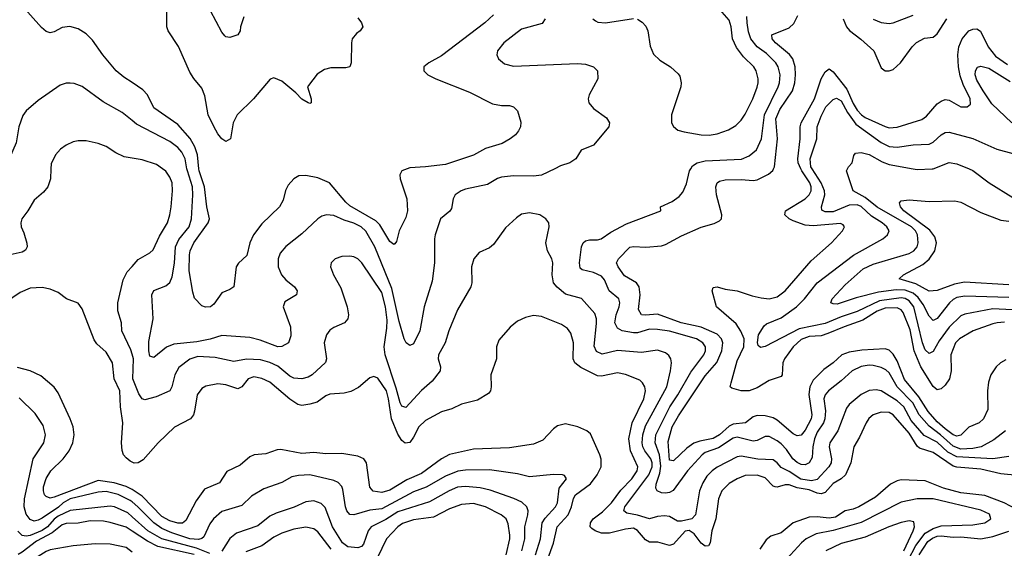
# Model space of a CAD drawing. Header units: inches. Extents: x 1308407 to 1441228, y 959628 to 1036311.
# Tile 292 of 656: x 1339438 to 1344367, y 1018102 to 1020745. Entities that reach past the tile are written whole.
import ezdxf

# ---------------------------------------------------------------- set-up
doc = ezdxf.new("R2010")
doc.units = ezdxf.units.IN
doc.header["$MEASUREMENT"] = 0
for name, color, linetype in [('B3031', 7, 'Continuous'), ('B3032', 7, 'Continuous'), ('B3041', 7, 'Continuous'), ('B3042', 7, 'Continuous')]:
    doc.layers.add(name, color=color, linetype=linetype)

msp = doc.modelspace()

# ---------------------------------------------------------------- linework, layer by layer
at = {"layer": 'B3031', "color": 5}
for points, elevation in [([(1339594.1, 1020000), (1339592.6, 1019950), (1339578.9, 1019910), (1339556.5, 1019883.5), (1339510, 1019842.9), (1339479, 1019790), (1339449, 1019750), (1339442.7, 1019730), (1339445.5, 1019710), (1339459, 1019679), (1339472.8, 1019627.2), (1339474.3, 1019610), (1339467.5, 1019592.5), (1339450, 1019583.5), (1339390, 1019569.8)], 2860), ([(1340000, 1019073.4), (1339993.7, 1019093.7), (1339949.1, 1019190), (1339947.1, 1019230), (1339929.8, 1019290), (1339928.3, 1019330), (1339955.9, 1019444.1), (1339975.8, 1019484.2), (1340000, 1019511.8)], 2860), ([(1340000, 1018532.5), (1339990, 1018537.3), (1339970, 1018555.1), (1339957.6, 1018570), (1339950.6, 1018590.6), (1339946.8, 1018630), (1339954.5, 1018730), (1339943.1, 1018810), (1339939.7, 1018890), (1339910.4, 1018950), (1339902.1, 1019030), (1339870, 1019083.5), (1339824.5, 1019124.5), (1339810, 1019144), (1339750, 1019299.3), (1339730, 1019327.3), (1339672.3, 1019350), (1339630, 1019381.7), (1339590, 1019398.7), (1339550, 1019405.8), (1339490, 1019402.2), (1339439.3, 1019380.7), (1339332.7, 1019310)], 2880), ([(1340000, 1018395.5), (1339970, 1018411.4), (1339910.1, 1018430.1), (1339830, 1018440.9), (1339610, 1018358.1), (1339590, 1018352.9), (1339570, 1018360.3), (1339561.6, 1018370), (1339556.3, 1018390), (1339557.2, 1018410), (1339570, 1018450.2), (1339593.6, 1018490), (1339656, 1018550), (1339685.7, 1018590), (1339704.1, 1018630), (1339710.6, 1018670), (1339705.2, 1018710), (1339689.9, 1018750), (1339630, 1018878.7), (1339610, 1018907.1), (1339544, 1018964), (1339490, 1018989.8), (1339426.1, 1019006.1)], 2920), ([(1340000, 1018333.6), (1339990, 1018341.8), (1339930, 1018371.4), (1339870, 1018385.6), (1339830, 1018383.4), (1339690, 1018348.9), (1339655.3, 1018330), (1339632.2, 1018307.8), (1339550, 1018252.2), (1339530, 1018241.8), (1339510, 1018238.4), (1339490, 1018246.4), (1339470, 1018272), (1339460.6, 1018310), (1339461.8, 1018350), (1339505.9, 1018550), (1339559.1, 1018630), (1339566.8, 1018670), (1339555.4, 1018715.4), (1339515.8, 1018775.8), (1339434.6, 1018854.6)], 2940), ([(1340000, 1018259.9), (1339978.6, 1018278.6), (1339911.5, 1018308.5), (1339890, 1018311.9), (1339690, 1018290.9), (1339630, 1018263), (1339610, 1018247.8), (1339577.6, 1018210), (1339550, 1018190.2), (1339490, 1018166.3), (1339470, 1018161.8), (1339450, 1018165.3), (1339428.3, 1018188.3)], 2960), ([(1340000, 1018187.6), (1339970, 1018206.8), (1339891.4, 1018231.4), (1339856.9, 1018236.9), (1339790, 1018239.3), (1339730, 1018227.2), (1339670, 1018225.6), (1339650, 1018218.6), (1339600.1, 1018179.9), (1339522.3, 1018137.7), (1339450, 1018082.1), (1339430, 1018071.2)], 2980), ([(1340000, 1018082.9), (1339970, 1018105.3), (1339890, 1018121.9), (1339816.3, 1018123.7), (1339706.2, 1018113.8), (1339590, 1018094.2), (1339570, 1018086.5), (1339530, 1018060.7), (1339490, 1018025.9), (1339475.9, 1018004.1), (1339450, 1017944.2), (1339430, 1017918.7)], 3020)]:
    msp.add_lwpolyline(points, dxfattribs=dict(at, elevation=elevation))
at = {"layer": 'B3032', "color": 5}
for points, elevation in [([(1340000, 1020431.1), (1339958.5, 1020458.5), (1339920.4, 1020490), (1339853.1, 1020570), (1339802.4, 1020642.4), (1339770, 1020674.7), (1339730, 1020699.2), (1339689.1, 1020710.9), (1339650, 1020707.2), (1339610, 1020684.4), (1339590, 1020680.4), (1339570, 1020686), (1339546.3, 1020706.3), (1339450, 1020815.1)], 2820), ([(1340000, 1020241), (1339950, 1020281.2), (1339854.9, 1020334.9), (1339750, 1020411.1), (1339710, 1020426.6), (1339690, 1020428.2), (1339670, 1020428), (1339641.1, 1020418.9), (1339530, 1020342), (1339470.3, 1020290), (1339454, 1020266), (1339433.6, 1020210), (1339420.2, 1020130), (1339387.4, 1020052.6), (1339375.6, 1020000)], 2840), ([(1340000, 1020053.8), (1339960.5, 1020060.5), (1339919.2, 1020079.2), (1339870, 1020111), (1339830, 1020127.2), (1339770, 1020139.1), (1339730, 1020138.9), (1339705.7, 1020134.3), (1339670, 1020118), (1339642.4, 1020097.6), (1339617, 1020070), (1339594.8, 1020025.2), (1339594.1, 1020000)], 2860)]:
    msp.add_lwpolyline(points, dxfattribs=dict(at, elevation=elevation))
at = {"layer": 'B3041', "color": 5}
for points, elevation in [([(1340000, 1019511.8), (1340030, 1019546.2), (1340090, 1019579.6), (1340105.6, 1019594.4), (1340137.8, 1019662.2), (1340177, 1019730), (1340189.9, 1019770), (1340196.1, 1019810), (1340202.9, 1019890), (1340200.2, 1019930), (1340190, 1019958.7), (1340170, 1019988.4), (1340153.4, 1020000)], 2860), ([(1342116.4, 1020000), (1342050, 1019967.7), (1342010, 1019962.2), (1341910, 1019964.5), (1341850, 1019958.2), (1341830, 1019951.6), (1341779.3, 1019920.7), (1341670, 1019897.8), (1341648.2, 1019890), (1341618.4, 1019870), (1341607.2, 1019850), (1341599.2, 1019800.8), (1341591.8, 1019788.2), (1341543.9, 1019750), (1341517.7, 1019670), (1341514.2, 1019650), (1341514.3, 1019530), (1341502.3, 1019437.7), (1341462.7, 1019310), (1341440.7, 1019190), (1341410, 1019124), (1341390, 1019116.4), (1341373, 1019130), (1341362.8, 1019150), (1341337, 1019237), (1341301, 1019401), (1341216.4, 1019610), (1341170, 1019687.9), (1341146.9, 1019710), (1341110, 1019728.5), (1341062.4, 1019742.4), (1341010, 1019766.6), (1340974, 1019770), (1340950, 1019762.4), (1340930, 1019749.8), (1340850, 1019673.8), (1340770, 1019612), (1340742.2, 1019577.8), (1340731, 1019550), (1340730.9, 1019510), (1340747.6, 1019470), (1340770, 1019444.7), (1340813.4, 1019410), (1340826.7, 1019390), (1340823, 1019370), (1340765.3, 1019334.7), (1340756.1, 1019310), (1340794.2, 1019210), (1340795.9, 1019164.1), (1340783.7, 1019130), (1340750, 1019110.8), (1340730, 1019109.9), (1340642.3, 1019142.3), (1340590, 1019156.2), (1340450, 1019165.9), (1340391.8, 1019148.2), (1340325, 1019135), (1340210, 1019123.1), (1340172.8, 1019107.2), (1340110, 1019056.4), (1340090, 1019063.5), (1340083.9, 1019090), (1340083.8, 1019136.2), (1340105.7, 1019250), (1340099.1, 1019370), (1340110, 1019391.7), (1340170, 1019415), (1340190, 1019431.6), (1340200.4, 1019459.6), (1340212.3, 1019527.7), (1340217.1, 1019610), (1340234.5, 1019645.5), (1340286, 1019710), (1340298, 1019750), (1340305.3, 1019870), (1340303.5, 1019910), (1340277, 1019990), (1340275.2, 1020000)], 2840), ([(1341376.9, 1020000), (1341350.3, 1019989.7), (1341341.1, 1019970), (1341342.3, 1019950), (1341376.2, 1019850), (1341378.8, 1019790), (1341370, 1019757), (1341337.8, 1019690), (1341323.6, 1019636.4), (1341314.9, 1019625.1), (1341310, 1019621.6), (1341290, 1019635.8), (1341239.8, 1019719.8), (1341220, 1019740), (1341090, 1019814.2), (1341070, 1019832.4), (1340988, 1019930), (1340930, 1019955.4), (1340870, 1019967), (1340835.3, 1019964.7), (1340810, 1019949.6), (1340781.8, 1019918.2), (1340768.6, 1019891.4), (1340756.7, 1019843.3), (1340737.8, 1019810), (1340650, 1019725.3), (1340607.6, 1019670), (1340589.3, 1019630), (1340574, 1019566), (1340532.7, 1019527.3), (1340522, 1019510), (1340510.3, 1019409.7), (1340490, 1019396.2), (1340450, 1019379.7), (1340410, 1019323.6), (1340393, 1019310), (1340368, 1019308), (1340350, 1019315.1), (1340313.6, 1019353.6), (1340303.7, 1019383.7), (1340286.4, 1019490), (1340287.2, 1019570), (1340290.8, 1019590), (1340308.7, 1019630), (1340381.8, 1019730), (1340387.7, 1019750), (1340374.5, 1019810), (1340363.4, 1019910), (1340335.8, 1019990), (1340334.8, 1020000)], 2820), ([(1344373.2, 1018690), (1344314.9, 1018645.1), (1344251.3, 1018610), (1344210, 1018600.6), (1344150, 1018598.5), (1344110, 1018612.8), (1344047.6, 1018670), (1343990, 1018712.3), (1343941, 1018770), (1343909.7, 1018830), (1343830.6, 1018910), (1343790, 1018978.9), (1343774.1, 1018994.1), (1343750, 1019005.9), (1343710, 1019016.6), (1343690, 1019018), (1343650, 1019011.4), (1343605, 1018990), (1343550, 1018938.9), (1343486.6, 1018890), (1343470.1, 1018870), (1343463.9, 1018850), (1343470.9, 1018790), (1343468.3, 1018750), (1343461.8, 1018730), (1343430, 1018682), (1343417, 1018650), (1343408, 1018610), (1343404.7, 1018555.3), (1343390, 1018529.2), (1343370, 1018519.6), (1343350, 1018520.7), (1343330, 1018531), (1343309, 1018550), (1343276.2, 1018596.2), (1343250, 1018623.7), (1343230, 1018639.9), (1343190, 1018660.5), (1343170, 1018661.3), (1343130, 1018640.5), (1343110, 1018638.1), (1343030, 1018657), (1343010, 1018652.3), (1342936, 1018604), (1342870, 1018581.3), (1342853.5, 1018570), (1342781.1, 1018490), (1342709.6, 1018390.4), (1342690, 1018380.5), (1342670, 1018377.9), (1342650, 1018379.5), (1342628.8, 1018388.8), (1342622.6, 1018402.6), (1342623.3, 1018423.3), (1342642.2, 1018477.8), (1342646.7, 1018513.3), (1342640.7, 1018570), (1342619.3, 1018630), (1342621.5, 1018670), (1342692, 1018810), (1342732.8, 1018870), (1342797.1, 1018982.9), (1342862, 1019070), (1342870.5, 1019090), (1342870.5, 1019110), (1342858.2, 1019130), (1342826.2, 1019150), (1342690, 1019187.2), (1342630, 1019196.7), (1342590, 1019198), (1342530, 1019179.9), (1342510, 1019179), (1342453.6, 1019190), (1342430, 1019202.2), (1342417.5, 1019230), (1342424, 1019270), (1342438.8, 1019310), (1342441.6, 1019330), (1342437.7, 1019350), (1342388.6, 1019390), (1342364.8, 1019444.8), (1342350, 1019462.3), (1342310, 1019481.3), (1342253.9, 1019493.9), (1342243.6, 1019503.6), (1342240.2, 1019530), (1342250.8, 1019609.2), (1342258.7, 1019630), (1342270, 1019639.5), (1342290, 1019644.9), (1342330, 1019644.4), (1342348.7, 1019650), (1342397.7, 1019682.3), (1342475.4, 1019724.6), (1342648, 1019790), (1342646, 1019810), (1342703.5, 1019836.5), (1342739.2, 1019860.8), (1342757.6, 1019882.4), (1342775.3, 1019924.7), (1342790.6, 1019990), (1342797, 1020000)], 2840), ([(1344374.9, 1019045.1), (1344348.1, 1019030), (1344326.8, 1019010), (1344299.1, 1018970), (1344287.4, 1018932.6), (1344282.5, 1018890), (1344284.2, 1018795.8), (1344263, 1018750), (1344241.8, 1018730), (1344190, 1018708.2), (1344150, 1018667.7), (1344130, 1018662.5), (1344110, 1018668.9), (1344070, 1018699.5), (1344030, 1018735.1), (1343985.9, 1018785.9), (1343938.7, 1018858.7), (1343866.9, 1018946.9), (1343830, 1019040.2), (1343810, 1019073), (1343790, 1019092.6), (1343770, 1019100.2), (1343653.6, 1019093.6), (1343590, 1019082.8), (1343554.2, 1019070), (1343510, 1019028.7), (1343463.5, 1018996.5), (1343410, 1018942.4), (1343393.8, 1018910), (1343388.4, 1018871.6), (1343403.5, 1018770), (1343400.4, 1018750), (1343370, 1018691.9), (1343350, 1018668), (1343330, 1018664.9), (1343310, 1018675), (1343230, 1018742.3), (1343210, 1018754.3), (1343170, 1018764.8), (1343130, 1018766.2), (1343110, 1018758.8), (1343070.7, 1018729.3), (1343010, 1018722), (1342990, 1018713.3), (1342941.1, 1018670), (1342910, 1018651.7), (1342842, 1018638), (1342813, 1018627), (1342777.1, 1018602.9), (1342710, 1018539.1), (1342690, 1018543.5), (1342683.5, 1018636.5), (1342703.9, 1018710), (1342735.1, 1018764.9), (1342870, 1018964.8), (1342928.2, 1019031.8), (1342952.8, 1019090), (1342957.9, 1019130), (1342950.9, 1019150), (1342930, 1019172.2), (1342850, 1019207.4), (1342749.3, 1019229.3), (1342630, 1019272.8), (1342570, 1019267.1), (1342549.8, 1019270), (1342535.9, 1019295.9), (1342543.7, 1019370), (1342538.9, 1019410), (1342525.4, 1019430), (1342465.2, 1019465.2), (1342433.2, 1019510), (1342425.5, 1019530), (1342435.8, 1019550), (1342492.3, 1019607.7), (1342510, 1019611.6), (1342572.5, 1019607.5), (1342650, 1019614.7), (1342670, 1019621), (1342750, 1019665.1), (1342850, 1019707.2), (1342914, 1019726), (1342940.4, 1019739.6), (1342950.6, 1019749.4), (1342953.3, 1019770), (1342926.3, 1019870), (1342922.5, 1019910), (1342928.9, 1019930), (1342941.4, 1019938.6), (1342970, 1019944.8), (1343050, 1019945.9), (1343110, 1019941.5), (1343130, 1019945), (1343186.9, 1019973.1), (1343208.5, 1019991.5), (1343211.8, 1020000)], 2820), ([(1344367.8, 1019232.2), (1344330.6, 1019230), (1344310, 1019224.1), (1344210.4, 1019189.6), (1344142.6, 1019150), (1344122, 1019130), (1344099.8, 1019070), (1344100.1, 1018990), (1344091.8, 1018950), (1344070, 1018917.8), (1344050, 1018898.9), (1344030, 1018894), (1344010, 1018911.3), (1343948.7, 1019008.7), (1343915.3, 1019090), (1343894.8, 1019194.8), (1343860.8, 1019280.8), (1343850, 1019294.7), (1343830, 1019303.8), (1343770, 1019302.1), (1343730, 1019288), (1343657.9, 1019242.1), (1343565, 1019210), (1343484.2, 1019175.8), (1343450, 1019165.2), (1343390, 1019160.6), (1343350, 1019145.7), (1343310.5, 1019110), (1343266.9, 1019050), (1343258.7, 1019030), (1343254.8, 1018970), (1343250, 1018960.9), (1343190, 1018940.8), (1343130, 1018904.5), (1343090, 1018888.9), (1343050, 1018889.9), (1343002.5, 1018902.5), (1342995.1, 1018910), (1342999.4, 1018930), (1343030, 1019039.8), (1343062.4, 1019110), (1343064.5, 1019150), (1343048.5, 1019188.5), (1343023.7, 1019223.7), (1342926, 1019310), (1342904, 1019390), (1342910, 1019406.8), (1342930, 1019410.3), (1342970, 1019397.3), (1343030, 1019390.2), (1343103.9, 1019363.9), (1343150, 1019353.8), (1343190.4, 1019349.6), (1343230, 1019359.8), (1343270, 1019390.2), (1343400.2, 1019539.8), (1343502, 1019630), (1343556.3, 1019690), (1343567.6, 1019710), (1343560.1, 1019720.1), (1343546.6, 1019726.6), (1343410, 1019714.8), (1343370, 1019717.7), (1343310, 1019739.4), (1343289.8, 1019750), (1343268.8, 1019770), (1343272.1, 1019790), (1343370, 1019849.1), (1343389.9, 1019870), (1343399.2, 1019890), (1343399.6, 1019910), (1343392.6, 1019930), (1343353.4, 1019990), (1343348.9, 1020000)], 2780), ([(1344405.8, 1019294.2), (1344310, 1019300.1), (1344170, 1019273.6), (1344150, 1019264.9), (1344090, 1019207.5), (1344040.2, 1019139.8), (1344010, 1019086.4), (1343990, 1019076.8), (1343970, 1019095), (1343956.7, 1019130), (1343914, 1019310), (1343890, 1019339.8), (1343870, 1019350.4), (1343850, 1019353.8), (1343741.3, 1019338.7), (1343630, 1019286.5), (1343550, 1019260.2), (1343470, 1019226.5), (1343340.3, 1019199.7), (1343170, 1019111.1), (1343146.2, 1019106.2), (1343135.4, 1019115.4), (1343130.9, 1019130.9), (1343136.5, 1019170), (1343165.1, 1019214.9), (1343176.2, 1019223.8), (1343250, 1019255.2), (1343326.6, 1019310), (1343366.8, 1019350), (1343430, 1019428.8), (1343612.6, 1019567.4), (1343758.5, 1019650), (1343781.5, 1019670), (1343789.8, 1019690), (1343778.5, 1019710), (1343754.7, 1019730), (1343702.8, 1019762.8), (1343650.9, 1019810.9), (1343630, 1019819.7), (1343590, 1019817.5), (1343510, 1019784.8), (1343470, 1019785.4), (1343453.5, 1019793.5), (1343452.1, 1019810), (1343468.8, 1019870), (1343467.2, 1019890), (1343450.3, 1019930), (1343405.5, 1020000)], 2760), ([(1344390, 1019355.8), (1344170, 1019363.5), (1344130, 1019356.6), (1344110, 1019346.1), (1344093.1, 1019330), (1344030, 1019250.6), (1344010, 1019241.1), (1343990, 1019262.4), (1343961.3, 1019321.3), (1343936.3, 1019356.3), (1343910, 1019378.3), (1343870, 1019392.2), (1343825.9, 1019394.1), (1343736.3, 1019383.7), (1343625.4, 1019354.6), (1343530, 1019323.2), (1343510, 1019323.7), (1343498, 1019330), (1343505.8, 1019350), (1343570, 1019419.5), (1343661.1, 1019498.9), (1343710, 1019522.6), (1343890, 1019575.5), (1343914, 1019590), (1343929.8, 1019610), (1343935.4, 1019630), (1343932.5, 1019670), (1343922.7, 1019690), (1343902.8, 1019710), (1343730, 1019807.2), (1343670, 1019857), (1343609.8, 1019890), (1343576.9, 1019990), (1343582.1, 1020000)], 2740), ([(1343910, 1020000), (1343930, 1019996.6), (1344006.3, 1020000)], 2740), ([(1344190.2, 1020000), (1344210, 1019991.9), (1344291.8, 1019930), (1344410, 1019857.1), (1344430, 1019850.2), (1344470, 1019850.2), (1344490, 1019857.1), (1344508.3, 1019871.7), (1344529.9, 1019910.1), (1344538.6, 1019970), (1344536.9, 1020000)], 2740), ([(1344390, 1019420.3), (1344167.6, 1019432.4), (1344117.6, 1019422.4), (1344030.6, 1019390.6), (1343990, 1019388.7), (1343923.8, 1019423.8), (1343841.1, 1019450), (1343861.4, 1019470), (1343958.6, 1019521.4), (1343990, 1019547.1), (1344019.3, 1019590), (1344027.9, 1019630), (1344019.1, 1019659.1), (1343993.5, 1019693.5), (1343863.4, 1019790), (1343847.1, 1019810), (1343842.2, 1019830), (1343850, 1019838.9), (1343890, 1019845.4), (1343990, 1019837.1), (1344120, 1019840), (1344150, 1019833), (1344250, 1019781.6), (1344350, 1019743.1), (1344390, 1019737.2)], 2720), ([(1344390, 1018561.6), (1344310, 1018549.2), (1344130, 1018559.3), (1344083.5, 1018583.5), (1344030, 1018632.8), (1343965.9, 1018665.9), (1343900.8, 1018740.8), (1343863.5, 1018810), (1343830, 1018839.1), (1343750, 1018889.3), (1343725.3, 1018894.7), (1343690, 1018891.3), (1343650, 1018870.7), (1343590, 1018820.3), (1343576.5, 1018803.5), (1343533.6, 1018690), (1343492.7, 1018630), (1343489.5, 1018610), (1343502.5, 1018550), (1343500.1, 1018530), (1343489.1, 1018510), (1343430, 1018446.8), (1343401, 1018439), (1343348.4, 1018448.4), (1343290, 1018486.2), (1343250, 1018505.2), (1343229.5, 1018529.5), (1343210, 1018544), (1343132.3, 1018547.7), (1343050, 1018562.4), (1343030, 1018558.6), (1342930, 1018507.1), (1342904.2, 1018490), (1342877.7, 1018462.3), (1342856.9, 1018430), (1342840.9, 1018390), (1342821, 1018270), (1342802.2, 1018250), (1342750, 1018237.7), (1342730, 1018237.4), (1342690, 1018260.5), (1342664.9, 1018264.9), (1342630, 1018260.7), (1342590, 1018248.9), (1342530, 1018267.1), (1342476.8, 1018276.8), (1342461.5, 1018290), (1342467.3, 1018310), (1342586.7, 1018470), (1342603.5, 1018510), (1342603.7, 1018530), (1342597.4, 1018550), (1342566.6, 1018590), (1342556.9, 1018610), (1342553.2, 1018630), (1342556.6, 1018670), (1342570, 1018714.4), (1342677.1, 1018910), (1342696.4, 1018990), (1342700.7, 1019030), (1342696.8, 1019050), (1342686.9, 1019066.9), (1342670, 1019079.8), (1342630, 1019092.8), (1342550, 1019080.5), (1342430, 1019090.9), (1342353.2, 1019073.2), (1342325.9, 1019085.9), (1342313, 1019113), (1342325.8, 1019225.8), (1342324.5, 1019250), (1342316.4, 1019276.4), (1342250.5, 1019350.5), (1342170, 1019372.4), (1342127.6, 1019407.6), (1342110.6, 1019430), (1342103.2, 1019470), (1342107.4, 1019530), (1342101.6, 1019550), (1342079.8, 1019590), (1342072.2, 1019630), (1342088.2, 1019710), (1342087.3, 1019730), (1342072.3, 1019750), (1342040.9, 1019770), (1341990, 1019779.2), (1341950, 1019772.6), (1341924.6, 1019755.4), (1341870, 1019704.5), (1341810, 1019621), (1341790, 1019605.3), (1341738.4, 1019581.6), (1341710.4, 1019550), (1341699.6, 1019510), (1341701.7, 1019430), (1341695.6, 1019410), (1341630, 1019294), (1341586.4, 1019190), (1341568.2, 1019130), (1341534, 1019070), (1341532.1, 1019050), (1341543.6, 1019010), (1341542.6, 1018990), (1341502.3, 1018937.7), (1341449.5, 1018890.5), (1341370, 1018805.7), (1341350, 1018813.1), (1341342.9, 1018830), (1341322.9, 1018902.9), (1341266.5, 1019070), (1341262.6, 1019110), (1341276.4, 1019203.6), (1341277, 1019243), (1341268.4, 1019310), (1341250, 1019380.7), (1341150, 1019529.7), (1341130, 1019549.7), (1341110, 1019559.7), (1341090, 1019563.1), (1341050, 1019560.5), (1341017.3, 1019550), (1340997.1, 1019530), (1340993.7, 1019510), (1341007.9, 1019470), (1341044.6, 1019404.6), (1341077.4, 1019310), (1341083.5, 1019270), (1341079.6, 1019250), (1341063.8, 1019230), (1341010, 1019206.2), (1340990, 1019192.4), (1340972.9, 1019170), (1340962, 1019130), (1340973.6, 1019050), (1340969.2, 1019030.8), (1340901.3, 1018970), (1340881.7, 1018958.3), (1340850.6, 1018949.4), (1340810, 1018953.5), (1340790, 1018963.1), (1340730, 1019012.9), (1340690, 1019030.8), (1340643.9, 1019043.9), (1340572.4, 1019047.6), (1340510, 1019036.5), (1340416, 1019056), (1340330, 1019060.9), (1340290, 1019047.6), (1340234.5, 1019005.5), (1340214.6, 1018970), (1340199.7, 1018910), (1340190, 1018889.7), (1340120.8, 1018859.2), (1340064.8, 1018844.8), (1340050, 1018849.7), (1340033.9, 1018873.9), (1340004.4, 1018950), (1340007.2, 1019050), (1340000, 1019073.4)], 2860), ([(1344434.1, 1018465.9), (1344350, 1018474), (1344250, 1018497.2), (1344130, 1018507.2), (1344110, 1018513), (1344010, 1018580.5), (1343942.3, 1018602.3), (1343930, 1018613.1), (1343890, 1018677.8), (1343810, 1018769.9), (1343790, 1018780.4), (1343750, 1018783.4), (1343710, 1018769.8), (1343688.4, 1018751.6), (1343675, 1018730), (1343641.8, 1018658.2), (1343613.1, 1018610), (1343598.6, 1018530), (1343572.2, 1018470), (1343550.7, 1018449.3), (1343510, 1018426.8), (1343470, 1018380.5), (1343450, 1018374.4), (1343430, 1018378), (1343390, 1018394), (1343330, 1018403.5), (1343290, 1018419.6), (1343270, 1018419), (1343230, 1018407.7), (1343219.6, 1018410), (1343210, 1018413.3), (1343170, 1018454.5), (1343130, 1018467.1), (1343070, 1018465.2), (1343030, 1018449.9), (1342990, 1018426.1), (1342953.4, 1018390), (1342935.5, 1018350), (1342922, 1018250), (1342903.2, 1018190), (1342895.1, 1018130), (1342886.2, 1018113.8), (1342870, 1018113.2), (1342850, 1018128.4), (1342814.3, 1018174.3), (1342790, 1018191.3), (1342770, 1018187.2), (1342710, 1018122.7), (1342690, 1018115.9), (1342631.8, 1018131.8), (1342590, 1018132.2), (1342570, 1018143.6), (1342530, 1018190.9), (1342510, 1018203.4), (1342470, 1018198.3), (1342390, 1018177), (1342350, 1018177.8), (1342318, 1018190), (1342301.6, 1018201.6), (1342293.8, 1018210), (1342294.9, 1018230), (1342308.6, 1018250), (1342355.6, 1018284.4), (1342399.7, 1018330), (1342447.2, 1018392.8), (1342502.4, 1018450), (1342529, 1018490), (1342532.1, 1018510), (1342495.2, 1018590), (1342487.8, 1018650), (1342504.2, 1018730), (1342562.2, 1018850), (1342569.9, 1018889.9), (1342566.8, 1018910), (1342555.8, 1018930), (1342542, 1018942), (1342470, 1018971.8), (1342430, 1018979.5), (1342350, 1018963.6), (1342330, 1018964.1), (1342246.1, 1019006.1), (1342217.2, 1019030), (1342208.8, 1019048.8), (1342210.3, 1019130.3), (1342197, 1019177), (1342180.6, 1019200.6), (1342150, 1019221.6), (1342050, 1019260.5), (1342010, 1019266.3), (1341970, 1019256.9), (1341930, 1019238), (1341892.8, 1019207.2), (1341836.4, 1019143.6), (1341824.9, 1019110), (1341825.5, 1019050), (1341795.8, 1018970), (1341798.6, 1018910), (1341795.2, 1018890), (1341784.2, 1018875.8), (1341730, 1018842.2), (1341650, 1018822.2), (1341600.8, 1018799.2), (1341550, 1018783.6), (1341470, 1018740.4), (1341436, 1018710), (1341410, 1018657.8), (1341390, 1018631.4), (1341368.2, 1018628.2), (1341350, 1018640.9), (1341330, 1018673.2), (1341299.5, 1018750), (1341284.4, 1018850), (1341273.5, 1018890), (1341230, 1018952.1), (1341210, 1018961.7), (1341190, 1018954.3), (1341133.6, 1018906.4), (1341094.7, 1018885.3), (1341062.7, 1018877.3), (1340990, 1018873.4), (1340970, 1018864.5), (1340926.6, 1018833.4), (1340890, 1018822.1), (1340850, 1018816.3), (1340830, 1018821.7), (1340790, 1018847.1), (1340690, 1018933.6), (1340650, 1018951.2), (1340610, 1018959.2), (1340581.2, 1018950), (1340550, 1018909.8), (1340530, 1018899.4), (1340470, 1018919.1), (1340430, 1018924.2), (1340370, 1018913.2), (1340350, 1018900.8), (1340325.6, 1018870), (1340312.8, 1018787.2), (1340307.8, 1018770), (1340293.2, 1018750), (1340212, 1018708), (1340130.1, 1018629.9), (1340055.3, 1018544.7), (1340030, 1018528.8), (1340010, 1018527.7), (1340000, 1018532.5)], 2880), ([(1342081.2, 1018050), (1342110, 1018127.8), (1342128.1, 1018210), (1342183.1, 1018270), (1342199.8, 1018310), (1342209.7, 1018350.3), (1342220.2, 1018370), (1342294.9, 1018425.1), (1342329.4, 1018470), (1342348.8, 1018510), (1342348, 1018548), (1342341.6, 1018570), (1342295.1, 1018675.1), (1342277.6, 1018690), (1342232, 1018710), (1342170, 1018724.2), (1342130, 1018714.2), (1342110, 1018699.1), (1342057.1, 1018642.9), (1342010, 1018622), (1341890, 1018604.5), (1341710, 1018597.3), (1341590, 1018570.9), (1341550, 1018549.9), (1341450, 1018476.1), (1341375.5, 1018444.4), (1341290, 1018392.7), (1341250, 1018381), (1341207.9, 1018387.9), (1341190, 1018407.8), (1341174.4, 1018530), (1341159.7, 1018550), (1341130, 1018562.5), (1341050, 1018575.7), (1340970, 1018574.5), (1340910, 1018580.5), (1340850, 1018575.6), (1340744.7, 1018595.3), (1340726.1, 1018593.9), (1340670, 1018574.8), (1340610.9, 1018569.1), (1340590, 1018559.2), (1340542, 1018518), (1340474.6, 1018485.4), (1340437.4, 1018430), (1340362.6, 1018397.4), (1340321.3, 1018338.7), (1340270, 1018241.4), (1340252, 1018228), (1340230, 1018227), (1340190, 1018239.4), (1340150, 1018261.4), (1340050, 1018362.4), (1340010.3, 1018390), (1340000, 1018395.5)], 2920), ([(1342019.9, 1018070), (1342044.7, 1018150), (1342052.8, 1018230), (1342067.6, 1018252.4), (1342120.7, 1018310), (1342130.3, 1018330), (1342137.6, 1018402.4), (1342174.7, 1018450), (1342165.8, 1018465.8), (1342155.3, 1018470), (1342110, 1018471.8), (1341990, 1018459.8), (1341930, 1018473.7), (1341790, 1018494.1), (1341670, 1018493.5), (1341631.6, 1018488.4), (1341570, 1018462.6), (1341472.6, 1018407.4), (1341410, 1018384.9), (1341250, 1018299.4), (1341190, 1018293.3), (1341110, 1018269.2), (1341090, 1018271.7), (1341075.8, 1018290), (1341068.8, 1018310), (1341055.7, 1018395.7), (1341050, 1018411.1), (1341031.4, 1018431.4), (1341010, 1018440.6), (1340890, 1018469.9), (1340833.3, 1018466.7), (1340800.9, 1018459.1), (1340749.5, 1018430.5), (1340660.2, 1018399.8), (1340598.1, 1018361.9), (1340550, 1018315.4), (1340450, 1018286.3), (1340407.3, 1018250), (1340390, 1018223.5), (1340360.2, 1018159.8), (1340349.7, 1018150.3), (1340333.3, 1018146.7), (1340289.8, 1018150), (1340199.3, 1018179.3), (1340150, 1018200.4), (1340109.6, 1018229.6), (1340028.8, 1018310), (1340000, 1018333.6)], 2940), ([(1341951.1, 1018090), (1341966, 1018150), (1341966, 1018210), (1341981.8, 1018270), (1341983.2, 1018290), (1341976, 1018310), (1341952, 1018332), (1341911.6, 1018351.6), (1341792.6, 1018392.6), (1341743.5, 1018403.5), (1341670, 1018411.5), (1341630, 1018407), (1341587.6, 1018390), (1341490, 1018333.7), (1341330, 1018284.8), (1341270, 1018246.1), (1341197.6, 1018210), (1341181.4, 1018190), (1341158.2, 1018121.8), (1341149, 1018111), (1341130, 1018104.8), (1341079.6, 1018110), (1341053, 1018130), (1341003.4, 1018210), (1340966.5, 1018306.5), (1340946.5, 1018326.5), (1340910, 1018338.5), (1340870, 1018334.3), (1340812.3, 1018307.7), (1340722.3, 1018277.7), (1340690, 1018262), (1340630, 1018213.7), (1340523.2, 1018176.8), (1340490, 1018151.6), (1340450, 1018088.1)], 2960), ([(1344430, 1018296.4), (1344365.8, 1018330), (1344270, 1018365.3), (1344150, 1018380.1), (1344063.1, 1018403.1), (1343970, 1018439.7), (1343850, 1018443.9), (1343830, 1018439.1), (1343797.7, 1018422.3), (1343721.9, 1018358.1), (1343639, 1018310), (1343610, 1018297.8), (1343570, 1018289.9), (1343521.6, 1018258.4), (1343490, 1018252.8), (1343430, 1018259.7), (1343390, 1018257.2), (1343310.1, 1018229.9), (1343250, 1018179.5), (1343197.9, 1018162.1), (1343175.3, 1018144.7), (1343143.2, 1018096.8)], 2920), ([(1341872.9, 1018070), (1341891.3, 1018150), (1341891.6, 1018168.4), (1341883.6, 1018223.6), (1341873.7, 1018250), (1341848.6, 1018268.6), (1341770, 1018309), (1341710, 1018325.5), (1341650, 1018321.7), (1341590, 1018298.9), (1341510, 1018257.1), (1341410, 1018244.2), (1341354.4, 1018225.6), (1341330, 1018209.9), (1341273.8, 1018150), (1341228, 1018052)], 2980), ([(1343847.2, 1017970), (1343923.8, 1018116.2), (1343970, 1018177.4), (1344010, 1018201.6), (1344050, 1018213.6), (1344210, 1018218.6), (1344270, 1018229.1), (1344299.8, 1018250), (1344292.6, 1018272.6), (1344250, 1018293.2), (1344011.4, 1018348.6), (1343930, 1018348.5), (1343850, 1018331.9), (1343650, 1018230.7), (1343510, 1018190.6), (1343425.3, 1018174.7), (1343375.6, 1018150), (1343350.8, 1018129.2), (1343260.5, 1018030)], 2940), ([(1340390, 1018075.9), (1340322.4, 1018102.4), (1340149.4, 1018150), (1340079.7, 1018190), (1340000, 1018259.9)], 2960), ([(1343864.2, 1018090), (1343910.7, 1018190), (1343917.5, 1018210), (1343913.9, 1018233.9), (1343890, 1018238.5), (1343850, 1018230.4), (1343789, 1018210), (1343670, 1018156.9), (1343550, 1018126.4), (1343474.2, 1018090)], 2960), ([(1340310.7, 1018070.7), (1340130, 1018110.4), (1340077.8, 1018137.8), (1340000, 1018187.6)], 2980), ([(1340997, 1018097), (1340930, 1018184.9), (1340910, 1018199.3), (1340870, 1018207.2), (1340810, 1018197.9), (1340750, 1018177.9), (1340710, 1018157.1), (1340650, 1018114.1), (1340570, 1018084.1)], 2980), ([(1343940.3, 1018070), (1343984.7, 1018135.3), (1344007.3, 1018152.7), (1344030, 1018162.6), (1344050, 1018165), (1344110, 1018157.6), (1344150, 1018159.1), (1344250, 1018149), (1344310, 1018161.1), (1344390, 1018187.5)], 2920)]:
    msp.add_lwpolyline(points, dxfattribs=dict(at, elevation=elevation))
at = {"layer": 'B3042', "color": 5}
for points, elevation in [([(1341130, 1020754.8), (1341148.5, 1020730), (1341155.3, 1020710), (1341142.6, 1020690), (1341124.1, 1020675.9), (1341102.8, 1020650), (1341098.8, 1020630), (1341097.4, 1020530), (1341090.3, 1020509.7), (1341070, 1020504.7), (1340995.4, 1020504.6), (1340963.7, 1020496.3), (1340926.1, 1020473.9), (1340882.8, 1020417.2), (1340879.1, 1020410), (1340896.9, 1020350), (1340897.1, 1020330), (1340890, 1020327), (1340882, 1020330), (1340850, 1020348.1), (1340819.8, 1020379.8), (1340750, 1020438.1), (1340710, 1020454), (1340691.4, 1020448.6), (1340608.7, 1020350), (1340525.8, 1020270), (1340507.2, 1020230), (1340493.4, 1020150), (1340470, 1020137), (1340450, 1020149.5), (1340430, 1020174.3), (1340410, 1020211.2), (1340380.8, 1020270), (1340364.1, 1020364.1), (1340350, 1020403.6), (1340310, 1020451.5), (1340290, 1020483), (1340232.3, 1020612.3), (1340180.3, 1020690), (1340174, 1020710), (1340175, 1020790)], 2780), ([(1340560.3, 1020759.7), (1340543.1, 1020710), (1340541.6, 1020690), (1340530.5, 1020669.5), (1340490, 1020657), (1340470, 1020659.5), (1340464.9, 1020664.9), (1340450, 1020683.7), (1340393.7, 1020790)], 2760), ([(1342530, 1020747.6), (1342553.5, 1020733.5), (1342572.4, 1020712.4), (1342582, 1020690), (1342593.7, 1020613.7), (1342610, 1020573.4), (1342643, 1020543), (1342696.3, 1020510), (1342734.9, 1020474.9), (1342742.4, 1020462.4), (1342748.4, 1020430), (1342746.7, 1020410), (1342701.1, 1020270), (1342701.3, 1020230), (1342710, 1020210.8), (1342733, 1020193), (1342763.9, 1020183.9), (1342849.4, 1020169.4), (1342890, 1020168.4), (1342930, 1020175), (1342985.4, 1020194.6), (1343022.8, 1020217.2), (1343050, 1020243.6), (1343070, 1020273.1), (1343107.1, 1020350), (1343130, 1020408.4), (1343133.9, 1020430), (1343134.7, 1020450), (1343125.2, 1020490), (1343113.7, 1020510), (1343060.6, 1020560.6), (1343026.5, 1020606.5), (1343006.8, 1020650), (1342999.5, 1020710), (1342990, 1020743.5), (1342931.1, 1020810)], 2860), ([(1341808.9, 1020770), (1341765.5, 1020730), (1341550, 1020564.8), (1341486, 1020530), (1341461.6, 1020510), (1341460.4, 1020490), (1341480.5, 1020470), (1341520.4, 1020450), (1341690, 1020382.3), (1341805.1, 1020325.1), (1341850, 1020316.1), (1341890, 1020316.5), (1341910.3, 1020310.3), (1341930.5, 1020290), (1341946.8, 1020233.2), (1341944.9, 1020210), (1341934, 1020190), (1341919.1, 1020170), (1341893.4, 1020150), (1341852.8, 1020127.2), (1341770, 1020101.2), (1341710, 1020068.2), (1341570, 1020021.3), (1341470, 1020009), (1341390, 1020005.1), (1341376.9, 1020000)], 2820), ([(1342067.9, 1020750), (1342053.8, 1020726.2), (1341950, 1020698.4), (1341861.1, 1020630), (1341830.4, 1020590), (1341826.4, 1020570), (1341835.5, 1020550), (1341865.2, 1020525.2), (1341910, 1020513.8), (1342230, 1020526.7), (1342270, 1020523.1), (1342310.2, 1020510.2), (1342330.4, 1020490), (1342331.6, 1020450), (1342288.8, 1020370), (1342283.7, 1020350), (1342286.4, 1020330), (1342310, 1020301.6), (1342374.8, 1020254.8), (1342390.4, 1020230), (1342386.7, 1020210), (1342310, 1020117.4), (1342247.7, 1020092.3), (1342222, 1020050), (1342191.1, 1020028.9), (1342145.7, 1020014.3), (1342116.4, 1020000)], 2840), ([(1342307.2, 1020750), (1342319.6, 1020739.6), (1342332.8, 1020732.8), (1342370, 1020730.2), (1342510, 1020751.4)], 2860), ([(1342797, 1020000), (1342806, 1020014), (1342828.5, 1020030), (1342870, 1020039.1), (1343051.9, 1020048.1), (1343090, 1020064), (1343125.5, 1020094.5), (1343151.4, 1020150), (1343166, 1020270), (1343235.5, 1020410), (1343241.7, 1020430), (1343244.9, 1020470), (1343235.4, 1020510), (1343223, 1020530), (1343176.5, 1020576.5), (1343129.7, 1020609.7), (1343097.5, 1020650), (1343085.6, 1020685.6), (1343079.7, 1020730), (1343078, 1020762)], 2840), ([(1343211.8, 1020000), (1343215.6, 1020010), (1343231.1, 1020150), (1343223.8, 1020250), (1343243.4, 1020296.6), (1343306.4, 1020390), (1343318.6, 1020430), (1343321.7, 1020470), (1343319.2, 1020510), (1343308.1, 1020550), (1343292.3, 1020572.3), (1343222.1, 1020630), (1343204.2, 1020650), (1343203.5, 1020670), (1343290, 1020705.6), (1343313.3, 1020726.7), (1343333.3, 1020766.7)], 2820), ([(1343560.6, 1020750), (1343576.4, 1020710), (1343591.4, 1020691.4), (1343648.7, 1020648.7), (1343713.5, 1020590), (1343750, 1020505.3), (1343770, 1020490.3), (1343790, 1020489.1), (1343810, 1020496.9), (1343847.1, 1020530), (1343906, 1020610), (1343927.7, 1020632.3), (1343967.5, 1020652.5), (1344010, 1020658.4), (1344030, 1020675.5), (1344079.4, 1020750)], 2820), ([(1343710, 1020747.8), (1343750, 1020731.8), (1343790, 1020726.7), (1343810, 1020729.3), (1343910, 1020767.4)], 2840), ([(1343348.9, 1020000), (1343335.4, 1020030), (1343332.8, 1020050), (1343345.7, 1020150), (1343345, 1020210), (1343349.7, 1020230.3), (1343416.7, 1020350), (1343449.5, 1020450.5), (1343470, 1020484.9), (1343490, 1020499.6), (1343510, 1020484.9), (1343578.3, 1020398.3), (1343610, 1020325.7), (1343630, 1020293.6), (1343651.6, 1020270), (1343670, 1020256.5), (1343770, 1020211.2), (1343790, 1020205.2), (1343830, 1020207.4), (1343954.2, 1020245.8), (1343977.2, 1020262.8), (1344030, 1020324.1), (1344050, 1020338.5), (1344070, 1020345.8), (1344090, 1020343.8), (1344150, 1020309.3), (1344181.2, 1020310), (1344197.3, 1020322.7), (1344196.5, 1020350), (1344161.1, 1020421.1), (1344145.6, 1020465.6), (1344136.9, 1020510), (1344133.9, 1020570), (1344139.8, 1020610), (1344156.6, 1020650), (1344189.9, 1020690), (1344210, 1020698.7), (1344230, 1020700.5), (1344248.1, 1020688.1), (1344285.5, 1020610), (1344322.8, 1020562.8), (1344382.1, 1020522.1)], 2780), ([(1344404.3, 1020230), (1344305.2, 1020325.2), (1344261.3, 1020390), (1344230, 1020443.5), (1344220.9, 1020470), (1344222, 1020490), (1344232.2, 1020507.8), (1344250, 1020513.5), (1344290, 1020502.4), (1344396.1, 1020436.1)], 2760), ([(1340334.8, 1020000), (1340327.6, 1020070), (1340314.2, 1020110), (1340290.6, 1020150.6), (1340230, 1020222), (1340110, 1020305.5), (1340076.8, 1020370), (1340055, 1020395), (1340000, 1020431.1)], 2820), ([(1343405.5, 1020000), (1343399.1, 1020010), (1343395, 1020050), (1343428.2, 1020150), (1343430.4, 1020210), (1343450, 1020262.4), (1343473.2, 1020310), (1343510, 1020345.6), (1343527.3, 1020352.7), (1343550, 1020339.4), (1343581.5, 1020281.5), (1343623.4, 1020223.4), (1343750, 1020131.3), (1343790, 1020110.9), (1343830, 1020108.2), (1343910, 1020119.6), (1343990, 1020123.6), (1344010, 1020132.9), (1344050, 1020170.1), (1344070, 1020181.2), (1344090, 1020183), (1344210, 1020150.9), (1344330, 1020097.7), (1344410, 1020076.9)], 2760), ([(1340275.2, 1020000), (1340266, 1020050), (1340250, 1020082.9), (1340230, 1020105.9), (1340190, 1020135.9), (1340022.7, 1020222.7), (1340000, 1020241)], 2840), ([(1340153.4, 1020000), (1340122, 1020022), (1340050, 1020045.3), (1340000, 1020053.8)], 2860), ([(1343582.1, 1020000), (1343587.3, 1020010), (1343605.1, 1020030), (1343613.1, 1020066.9), (1343622.7, 1020077.3), (1343650, 1020080.7), (1343690, 1020070.8), (1343754.7, 1020034.7), (1343790, 1020020.6), (1343910, 1020000)], 2740), ([(1344006.3, 1020000), (1344010, 1020000.2), (1344090, 1020031), (1344130, 1020024.6), (1344190.2, 1020000)], 2740)]:
    msp.add_lwpolyline(points, dxfattribs=dict(at, elevation=elevation))

doc.saveas('drawing.dxf')
